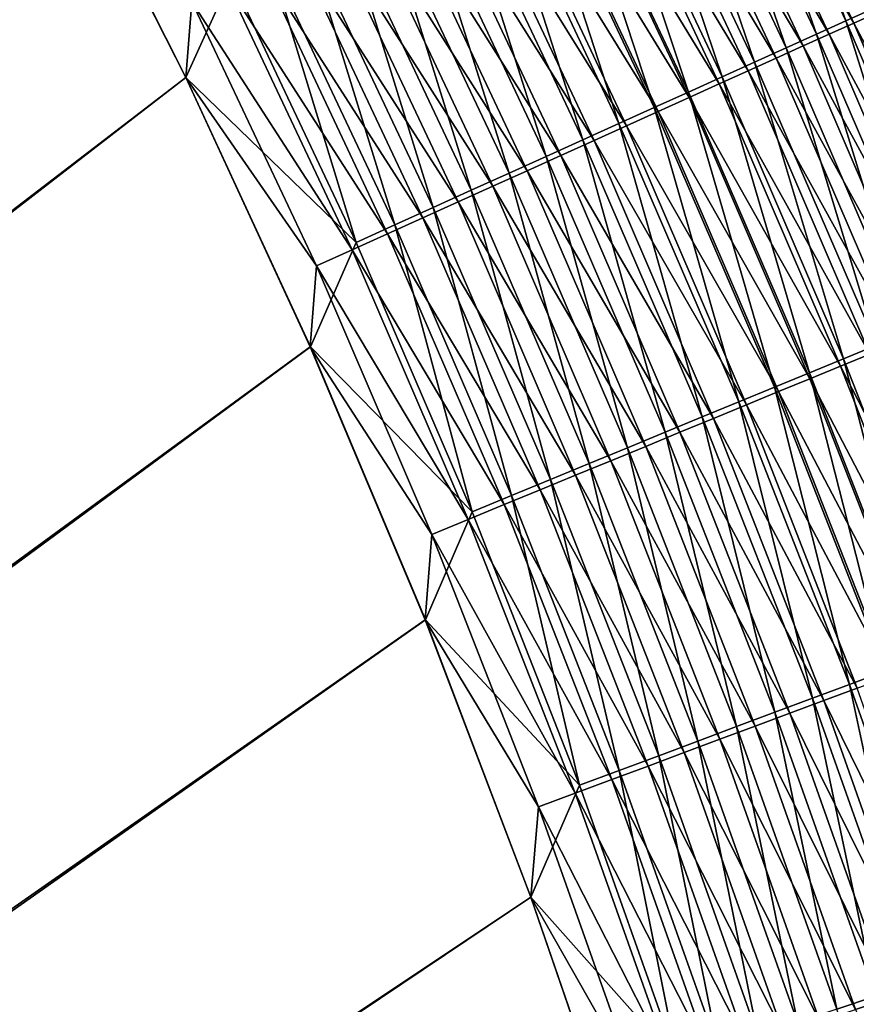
# Model space of a CAD drawing. Header units: metres. Extents: x 0 to 1400, y -1400 to 0.
# Tile 300 of 342: x 1189 to 1223, y -381 to -340. Entities that reach past the tile are written whole.
import ezdxf

# ---------------------------------------------------------------- set-up
doc = ezdxf.new("R2010")
doc.units = ezdxf.units.M

msp = doc.modelspace()

# ---------------------------------------------------------------- linework, layer by layer
at = {"layer": 'None'}
for points in [[(1190.089233, -331.830353, -500.477753), (1184.196899, -321.140778, -500.477753), (759.270203, -676.616821, -500.477753)], [(1184.194092, -321.143036, -503.477753), (1190.089966, -331.832489, -503.477753), (762.366577, -676.864197, -503.477753)], [(1222.765381, -340.390106, -493.551422), (1217.299438, -328.79068, -493.544525), (1218.4375, -328.227936, -492.330475)], [(1222.765381, -340.390106, -493.551422), (1218.4375, -328.227936, -492.330475), (1223.921875, -339.866882, -492.338165)], [(1221.558716, -340.935974, -494.704376), (1216.112061, -329.377808, -494.698242), (1217.299438, -328.79068, -493.544525)], [(1223.093872, -340.483337, -489.050018), (1217.622314, -328.855988, -489.042358), (1216.620972, -329.350464, -490.213684)], [(1221.558716, -340.935974, -494.704376), (1217.299438, -328.79068, -493.544525), (1222.765381, -340.390106, -493.551422)], [(1224.061279, -340.046265, -487.82901), (1217.622314, -328.855988, -489.042358), (1223.093872, -340.483337, -489.050018)], [(1220.304688, -341.503326, -495.794861), (1214.87793, -329.988037, -495.789459), (1216.112061, -329.377808, -494.698242)], [(1215.572266, -329.868378, -491.331909), (1222.076294, -340.943054, -490.220612), (1216.620972, -329.350464, -490.213684)], [(1220.304688, -341.503326, -495.794861), (1216.112061, -329.377808, -494.698242), (1221.558716, -340.935974, -494.704376)], [(1216.620972, -329.350464, -490.213684), (1222.076294, -340.943054, -490.220612), (1223.093872, -340.483337, -489.050018)], [(1219.005981, -342.090881, -496.820862), (1213.599854, -330.620056, -496.816162), (1214.87793, -329.988037, -495.789459)], [(1221.01062, -341.424561, -491.338104), (1215.572266, -329.868378, -491.331909), (1214.478027, -330.408752, -492.394562)], [(1219.005981, -342.090881, -496.820862), (1214.87793, -329.988037, -495.789459), (1220.304688, -341.503326, -495.794861)], [(1222.076294, -340.943054, -490.220612), (1215.572266, -329.868378, -491.331909), (1221.01062, -341.424561, -491.338104)], [(1217.665283, -342.697418, -497.780304), (1212.280518, -331.272461, -497.776245), (1213.599854, -330.620056, -496.816162)], [(1219.898682, -341.92691, -492.400085), (1214.478027, -330.408752, -492.394562), (1213.340698, -330.970398, -493.399628)], [(1217.665283, -342.697418, -497.780304), (1213.599854, -330.620056, -496.816162), (1219.005981, -342.090881, -496.820862)], [(1221.01062, -341.424561, -491.338104), (1214.478027, -330.408752, -492.394562), (1219.898682, -341.92691, -492.400085)], [(1218.743042, -342.449005, -493.40448), (1213.340698, -330.970398, -493.399628), (1212.162842, -331.552032, -494.345215)], [(1219.898682, -341.92691, -492.400085), (1213.340698, -330.970398, -493.399628), (1218.743042, -342.449005, -493.40448)], [(1212.280518, -331.272461, -497.776245), (1216.285522, -343.321625, -498.671204), (1210.922607, -331.943909, -498.667755)], [(1217.546265, -342.989716, -494.349426), (1212.162842, -331.552032, -494.345215), (1210.947021, -332.152466, -495.229462)], [(1218.743042, -342.449005, -493.40448), (1212.162842, -331.552032, -494.345215), (1217.546265, -342.989716, -494.349426)], [(1216.285522, -343.321625, -498.671204), (1212.280518, -331.272461, -497.776245), (1217.665283, -342.697418, -497.780304)], [(1195.596069, -342.724152, -500.477753), (1190.089233, -331.830353, -500.477753), (759.270203, -676.616821, -500.477753)], [(762.366577, -676.864197, -503.477753), (1190.089966, -331.832489, -503.477753), (1195.600342, -342.725983, -503.477753)], [(1195.596069, -342.724152, -500.477753), (1195.845215, -339.610321, -500.44101), (1190.089233, -331.830353, -500.477753)], [(1195.600342, -342.725983, -503.477753), (1190.089966, -331.832489, -503.477753), (1197.459717, -338.601074, -503.315552)], [(1214.869385, -343.962311, -499.491455), (1209.528809, -332.633118, -499.488586), (1210.922607, -331.943909, -498.667755)], [(1210.922607, -331.943909, -498.667755), (1216.285522, -343.321625, -498.671204), (1214.869385, -343.962311, -499.491455)], [(1216.310791, -343.547852, -495.233063), (1210.947021, -332.152466, -495.229462), (1209.695679, -332.770447, -496.050476)], [(1217.546265, -342.989716, -494.349426), (1210.947021, -332.152466, -495.229462), (1216.310791, -343.547852, -495.233063)], [(1209.528809, -332.633118, -499.488586), (1213.419678, -344.618195, -500.239044), (1208.102051, -333.338654, -500.236725)], [(1215.039307, -344.122284, -496.053528), (1209.695679, -332.770447, -496.050476), (1208.411255, -333.404724, -496.806366)], [(1213.419678, -344.618195, -500.239044), (1209.528809, -332.633118, -499.488586), (1214.869385, -343.962311, -499.491455)], [(1216.310791, -343.547852, -495.233063), (1209.695679, -332.770447, -496.050476), (1215.039307, -344.122284, -496.053528)], [(1208.102051, -333.338654, -500.236725), (1211.939087, -345.288025, -500.911957), (1206.644775, -334.059235, -500.910095)], [(1213.734375, -344.711853, -496.808899), (1208.411255, -333.404724, -496.806366), (1207.096436, -334.054047, -497.49527)], [(1208.102051, -333.338654, -500.236725), (1213.419678, -344.618195, -500.239044), (1211.939087, -345.288025, -500.911957)], [(1215.039307, -344.122284, -496.053528), (1208.411255, -333.404724, -496.806366), (1213.734375, -344.711853, -496.808899)], [(1206.644775, -334.059235, -500.910095), (1210.430664, -345.97049, -501.508362), (1205.160156, -334.793365, -501.506927)], [(1212.398438, -345.315399, -497.497314), (1207.096436, -334.054047, -497.49527), (1205.75354, -334.717194, -498.115295)], [(1206.644775, -334.059235, -500.910095), (1211.939087, -345.288025, -500.911957), (1210.430664, -345.97049, -501.508362)], [(1213.734375, -344.711853, -496.808899), (1207.096436, -334.054047, -497.49527), (1212.398438, -345.315399, -497.497314)], [(1208.898071, -346.663818, -502.027344), (1203.651733, -335.539246, -502.026276), (1205.160156, -334.793365, -501.506927)], [(1211.03418, -345.931793, -498.116913), (1205.75354, -334.717194, -498.115295), (1204.385498, -335.392822, -498.664795)], [(1205.160156, -334.793365, -501.506927), (1210.430664, -345.97049, -501.508362), (1208.898071, -346.663818, -502.027344)], [(1212.398438, -345.315399, -497.497314), (1205.75354, -334.717194, -498.115295), (1211.03418, -345.931793, -498.116913)], [(1203.651733, -335.539246, -502.026276), (1207.345459, -347.366211, -502.468262), (1202.123535, -336.294891, -502.467499)], [(1209.644165, -346.559784, -498.666016), (1204.385498, -335.392822, -498.664795), (1202.995483, -336.079224, -499.142883)], [(1207.345459, -347.366211, -502.468262), (1203.651733, -335.539246, -502.026276), (1208.898071, -346.663818, -502.027344)], [(1211.03418, -345.931793, -498.116913), (1204.385498, -335.392822, -498.664795), (1209.644165, -346.559784, -498.666016)], [(1202.123535, -336.294891, -502.467499), (1205.776855, -348.075897, -502.830383), (1200.57959, -337.05838, -502.829926)], [(1208.231934, -347.197784, -499.143799), (1202.995483, -336.079224, -499.142883), (1201.587402, -336.774628, -499.549011)], [(1202.123535, -336.294891, -502.467499), (1207.345459, -347.366211, -502.468262), (1205.776855, -348.075897, -502.830383)], [(1209.644165, -346.559784, -498.666016), (1202.995483, -336.079224, -499.142883), (1208.231934, -347.197784, -499.143799)], [(1206.80127, -347.844147, -499.549652), (1201.587402, -336.774628, -499.549011), (1200.164551, -337.477203, -499.882507)], [(1208.231934, -347.197784, -499.143799), (1201.587402, -336.774628, -499.549011), (1206.80127, -347.844147, -499.549652)], [(1200.57959, -337.05838, -502.829926), (1204.196045, -348.791077, -503.113098), (1199.023682, -337.827759, -503.112823)], [(1200.57959, -337.05838, -502.829926), (1205.776855, -348.075897, -502.830383), (1204.196045, -348.791077, -503.113098)], [(1205.355835, -348.497162, -499.882904), (1200.164551, -337.477203, -499.882507), (1198.730957, -338.185242, -500.142761)], [(1206.80127, -347.844147, -499.549652), (1200.164551, -337.477203, -499.882507), (1205.355835, -348.497162, -499.882904)], [(1202.607178, -349.509888, -503.315674), (1197.459717, -338.601074, -503.315552), (1199.023682, -337.827759, -503.112823)], [(1199.023682, -337.827759, -503.112823), (1204.196045, -348.791077, -503.113098), (1202.607178, -349.509888, -503.315674)], [(1203.899292, -349.155243, -500.142975), (1198.730957, -338.185242, -500.142761), (1197.289917, -338.896851, -500.329132)], [(1205.355835, -348.497162, -499.882904), (1198.730957, -338.185242, -500.142761), (1203.899292, -349.155243, -500.142975)], [(1202.607178, -349.509888, -503.315674), (1195.600342, -342.725983, -503.477753), (1197.459717, -338.601074, -503.315552)], [(1202.435303, -349.81665, -500.329224), (1197.289917, -338.896851, -500.329132), (1195.845215, -339.610321, -500.44101)], [(1203.899292, -349.155243, -500.142975), (1197.289917, -338.896851, -500.329132), (1202.435303, -349.81665, -500.329224)], [(1200.967529, -350.479767, -500.44101), (1195.845215, -339.610321, -500.44101), (1195.596069, -342.724152, -500.477753)], [(1195.845215, -339.610321, -500.44101), (1200.967529, -350.479767, -500.44101), (1202.435303, -349.81665, -500.329224)], [(1227.835693, -352.172791, -493.558228), (1222.765381, -340.390106, -493.551422), (1223.921875, -339.866882, -492.338165)], [(1229.149536, -351.889343, -487.837433), (1224.061279, -340.046265, -487.82901), (1223.093872, -340.483337, -489.050018)], [(1226.611572, -352.67746, -494.710419), (1221.558716, -340.935974, -494.704376), (1222.765381, -340.390106, -493.551422)], [(1222.076294, -340.943054, -490.220612), (1228.167969, -352.293396, -489.057709), (1223.093872, -340.483337, -489.050018)], [(1226.611572, -352.67746, -494.710419), (1222.765381, -340.390106, -493.551422), (1227.835693, -352.172791, -493.558228)], [(1223.093872, -340.483337, -489.050018), (1228.167969, -352.293396, -489.057709), (1229.149536, -351.889343, -487.837433)], [(1225.339355, -353.201935, -495.800201), (1220.304688, -341.503326, -495.794861), (1221.558716, -340.935974, -494.704376)], [(1227.13562, -352.718384, -490.227509), (1222.076294, -340.943054, -490.220612), (1221.01062, -341.424561, -491.338104)], [(1225.339355, -353.201935, -495.800201), (1221.558716, -340.935974, -494.704376), (1226.611572, -352.67746, -494.710419)], [(1228.167969, -352.293396, -489.057709), (1222.076294, -340.943054, -490.220612), (1227.13562, -352.718384, -490.227509)], [(1224.021851, -353.745056, -496.82547), (1219.005981, -342.090881, -496.820862), (1220.304688, -341.503326, -495.794861)], [(1226.054321, -353.163483, -491.344299), (1221.01062, -341.424561, -491.338104), (1219.898682, -341.92691, -492.400085)], [(1224.021851, -353.745056, -496.82547), (1220.304688, -341.503326, -495.794861), (1225.339355, -353.201935, -495.800201)], [(1227.13562, -352.718384, -490.227509), (1221.01062, -341.424561, -491.338104), (1226.054321, -353.163483, -491.344299)], [(1222.661865, -354.305725, -497.784271), (1217.665283, -342.697418, -497.780304), (1219.005981, -342.090881, -496.820862)], [(1224.92627, -353.627838, -492.405548), (1219.898682, -341.92691, -492.400085), (1218.743042, -342.449005, -493.40448)], [(1222.661865, -354.305725, -497.784271), (1219.005981, -342.090881, -496.820862), (1224.021851, -353.745056, -496.82547)], [(1226.054321, -353.163483, -491.344299), (1219.898682, -341.92691, -492.400085), (1224.92627, -353.627838, -492.405548)], [(1223.754028, -354.110413, -493.409271), (1218.743042, -342.449005, -493.40448), (1217.546265, -342.989716, -494.349426)], [(1224.92627, -353.627838, -492.405548), (1218.743042, -342.449005, -493.40448), (1223.754028, -354.110413, -493.409271)], [(759.270203, -676.616821, -500.477753), (1200.717407, -353.805603, -500.477753), (1195.596069, -342.724152, -500.477753)], [(1195.600342, -342.725983, -503.477753), (1200.7229, -353.80661, -503.477753), (762.366577, -676.864197, -503.477753)], [(1200.717407, -353.805603, -500.477753), (1200.967529, -350.479767, -500.44101), (1195.596069, -342.724152, -500.477753)], [(1200.7229, -353.80661, -503.477753), (1195.600342, -342.725983, -503.477753), (1202.607178, -349.509888, -503.315674)], [(1221.262207, -354.882721, -498.67453), (1216.285522, -343.321625, -498.671204), (1217.665283, -342.697418, -497.780304)], [(1221.262207, -354.882721, -498.67453), (1217.665283, -342.697418, -497.780304), (1222.661865, -354.305725, -497.784271)], [(1216.285522, -343.321625, -498.671204), (1219.825684, -355.474945, -499.494232), (1214.869385, -343.962311, -499.491455)], [(1219.825684, -355.474945, -499.494232), (1216.285522, -343.321625, -498.671204), (1221.262207, -354.882721, -498.67453)], [(1222.539917, -354.610199, -494.353607), (1217.546265, -342.989716, -494.349426), (1216.310791, -343.547852, -495.233063)], [(1223.754028, -354.110413, -493.409271), (1217.546265, -342.989716, -494.349426), (1222.539917, -354.610199, -494.353607)], [(1221.286743, -355.126068, -495.236633), (1216.310791, -343.547852, -495.233063), (1215.039307, -344.122284, -496.053528)], [(1222.539917, -354.610199, -494.353607), (1216.310791, -343.547852, -495.233063), (1221.286743, -355.126068, -495.236633)], [(1218.355103, -356.081177, -500.241302), (1213.419678, -344.618195, -500.239044), (1214.869385, -343.962311, -499.491455)], [(1219.996948, -355.656982, -496.056549), (1215.039307, -344.122284, -496.053528), (1213.734375, -344.711853, -496.808899)], [(1214.869385, -343.962311, -499.491455), (1219.825684, -355.474945, -499.494232), (1218.355103, -356.081177, -500.241302)], [(1221.286743, -355.126068, -495.236633), (1215.039307, -344.122284, -496.053528), (1219.996948, -355.656982, -496.056549)], [(1213.419678, -344.618195, -500.239044), (1216.853271, -356.700317, -500.913727), (1211.939087, -345.288025, -500.911957)], [(1218.673218, -356.201904, -496.811401), (1213.734375, -344.711853, -496.808899), (1212.398438, -345.315399, -497.497314)], [(1216.853271, -356.700317, -500.913727), (1213.419678, -344.618195, -500.239044), (1218.355103, -356.081177, -500.241302)], [(1219.996948, -355.656982, -496.056549), (1213.734375, -344.711853, -496.808899), (1218.673218, -356.201904, -496.811401)], [(1211.939087, -345.288025, -500.911957), (1215.323242, -357.331085, -501.509705), (1210.430664, -345.97049, -501.508362)], [(1217.318115, -356.759705, -497.499359), (1212.398438, -345.315399, -497.497314), (1211.03418, -345.931793, -498.116913)], [(1211.939087, -345.288025, -500.911957), (1216.853271, -356.700317, -500.913727), (1215.323242, -357.331085, -501.509705)], [(1218.673218, -356.201904, -496.811401), (1212.398438, -345.315399, -497.497314), (1217.318115, -356.759705, -497.499359)], [(1210.430664, -345.97049, -501.508362), (1213.768799, -357.971924, -502.02832), (1208.898071, -346.663818, -502.027344)], [(1215.934326, -357.329376, -498.11853), (1211.03418, -345.931793, -498.116913), (1209.644165, -346.559784, -498.666016)], [(1210.430664, -345.97049, -501.508362), (1215.323242, -357.331085, -501.509705), (1213.768799, -357.971924, -502.02832)], [(1217.318115, -356.759705, -497.499359), (1211.03418, -345.931793, -498.116913), (1215.934326, -357.329376, -498.11853)], [(1214.524414, -357.90976, -498.667236), (1209.644165, -346.559784, -498.666016), (1208.231934, -347.197784, -499.143799)], [(1215.934326, -357.329376, -498.11853), (1209.644165, -346.559784, -498.666016), (1214.524414, -357.90976, -498.667236)], [(1212.19397, -358.621155, -502.468933), (1207.345459, -347.366211, -502.468262), (1208.898071, -346.663818, -502.027344)], [(1208.898071, -346.663818, -502.027344), (1213.768799, -357.971924, -502.02832), (1212.19397, -358.621155, -502.468933)], [(1207.345459, -347.366211, -502.468262), (1210.602783, -359.2771, -502.830811), (1205.776855, -348.075897, -502.830383)], [(1213.092041, -358.49939, -499.144684), (1208.231934, -347.197784, -499.143799), (1206.80127, -347.844147, -499.549652)], [(1210.602783, -359.2771, -502.830811), (1207.345459, -347.366211, -502.468262), (1212.19397, -358.621155, -502.468933)], [(1214.524414, -357.90976, -498.667236), (1208.231934, -347.197784, -499.143799), (1213.092041, -358.49939, -499.144684)], [(1205.776855, -348.075897, -502.830383), (1208.99939, -359.93808, -503.113312), (1204.196045, -348.791077, -503.113098)], [(1211.640869, -359.096741, -499.550232), (1206.80127, -347.844147, -499.549652), (1205.355835, -348.497162, -499.882904)], [(1205.776855, -348.075897, -502.830383), (1210.602783, -359.2771, -502.830811), (1208.99939, -359.93808, -503.113312)], [(1213.092041, -358.49939, -499.144684), (1206.80127, -347.844147, -499.549652), (1211.640869, -359.096741, -499.550232)], [(1210.174805, -359.700256, -499.88327), (1205.355835, -348.497162, -499.882904), (1203.899292, -349.155243, -500.142975)], [(1211.640869, -359.096741, -499.550232), (1205.355835, -348.497162, -499.882904), (1210.174805, -359.700256, -499.88327)], [(1204.196045, -348.791077, -503.113098), (1207.387817, -360.602478, -503.315765), (1202.607178, -349.509888, -503.315674)], [(1204.196045, -348.791077, -503.113098), (1208.99939, -359.93808, -503.113312), (1207.387817, -360.602478, -503.315765)], [(1208.697388, -360.308411, -500.143158), (1203.899292, -349.155243, -500.142975), (1202.435303, -349.81665, -500.329224)], [(1210.174805, -359.700256, -499.88327), (1203.899292, -349.155243, -500.142975), (1208.697388, -360.308411, -500.143158)], [(1207.387817, -360.602478, -503.315765), (1200.7229, -353.80661, -503.477753), (1202.607178, -349.509888, -503.315674)], [(1200.967529, -350.479767, -500.44101), (1207.212524, -360.919678, -500.329285), (1202.435303, -349.81665, -500.329224)], [(1202.435303, -349.81665, -500.329224), (1207.212524, -360.919678, -500.329285), (1208.697388, -360.308411, -500.143158)], [(1205.723755, -361.532501, -500.44104), (1200.967529, -350.479767, -500.44101), (1200.717407, -353.805603, -500.477753)], [(1207.212524, -360.919678, -500.329285), (1200.967529, -350.479767, -500.44101), (1205.723755, -361.532501, -500.44104)], [(1205.453003, -365.058044, -500.477753), (1200.717407, -353.805603, -500.477753), (759.270203, -676.616821, -500.477753)], [(1200.7229, -353.80661, -503.477753), (1205.455811, -365.057617, -503.477753), (762.366577, -676.864197, -503.477753)], [(1205.453003, -365.058044, -500.477753), (1205.723755, -361.532501, -500.44104), (1200.717407, -353.805603, -500.477753)], [(1205.455811, -365.057617, -503.477753), (1200.7229, -353.80661, -503.477753), (1207.387817, -360.602478, -503.315765)], [(1227.271851, -366.081299, -497.788116), (1222.661865, -354.305725, -497.784271), (1224.021851, -353.745056, -496.82547)], [(1225.854248, -366.611237, -498.677765), (1221.262207, -354.882721, -498.67453), (1222.661865, -354.305725, -497.784271)], [(1228.37561, -365.938293, -493.414032), (1223.754028, -354.110413, -493.409271), (1222.539917, -354.610199, -494.353607)], [(1225.854248, -366.611237, -498.677765), (1222.661865, -354.305725, -497.784271), (1227.271851, -366.081299, -497.788116)], [(1227.145874, -366.397247, -494.357697), (1222.539917, -354.610199, -494.353607), (1221.286743, -355.126068, -495.236633)], [(1228.37561, -365.938293, -493.414032), (1222.539917, -354.610199, -494.353607), (1227.145874, -366.397247, -494.357697)], [(1224.399414, -367.155151, -499.496887), (1219.825684, -355.474945, -499.494232), (1221.262207, -354.882721, -498.67453)], [(1224.399414, -367.155151, -499.496887), (1221.262207, -354.882721, -498.67453), (1225.854248, -366.611237, -498.677765)], [(1219.825684, -355.474945, -499.494232), (1222.909912, -367.711914, -500.243439), (1218.355103, -356.081177, -500.241302)], [(1222.909912, -367.711914, -500.243439), (1219.825684, -355.474945, -499.494232), (1224.399414, -367.155151, -499.496887)], [(1225.876587, -366.871002, -495.240143), (1221.286743, -355.126068, -495.236633), (1219.996948, -355.656982, -496.056549)], [(1227.145874, -366.397247, -494.357697), (1221.286743, -355.126068, -495.236633), (1225.876587, -366.871002, -495.240143)], [(1224.570313, -367.358582, -496.059479), (1219.996948, -355.656982, -496.056549), (1218.673218, -356.201904, -496.811401)], [(1225.876587, -366.871002, -495.240143), (1219.996948, -355.656982, -496.056549), (1224.570313, -367.358582, -496.059479)], [(1221.388916, -368.280518, -500.915405), (1216.853271, -356.700317, -500.913727), (1218.355103, -356.081177, -500.241302)], [(1223.229614, -367.858948, -496.813843), (1218.673218, -356.201904, -496.811401), (1217.318115, -356.759705, -497.499359)], [(1218.355103, -356.081177, -500.241302), (1222.909912, -367.711914, -500.243439), (1221.388916, -368.280518, -500.915405)], [(1224.570313, -367.358582, -496.059479), (1218.673218, -356.201904, -496.811401), (1223.229614, -367.858948, -496.813843)], [(1216.853271, -356.700317, -500.913727), (1219.839355, -368.859833, -501.510986), (1215.323242, -357.331085, -501.509705)], [(1219.839355, -368.859833, -501.510986), (1216.853271, -356.700317, -500.913727), (1221.388916, -368.280518, -500.915405)], [(1221.857178, -368.371216, -497.501312), (1217.318115, -356.759705, -497.499359), (1215.934326, -357.329376, -498.11853)], [(1223.229614, -367.858948, -496.813843), (1217.318115, -356.759705, -497.499359), (1221.857178, -368.371216, -497.501312)], [(1215.323242, -357.331085, -501.509705), (1218.265015, -369.448334, -502.029266), (1213.768799, -357.971924, -502.02832)], [(1220.455688, -368.894318, -498.120056), (1215.934326, -357.329376, -498.11853), (1214.524414, -357.90976, -498.667236)], [(1215.323242, -357.331085, -501.509705), (1219.839355, -368.859833, -501.510986), (1218.265015, -369.448334, -502.029266)], [(1221.857178, -368.371216, -497.501312), (1215.934326, -357.329376, -498.11853), (1220.455688, -368.894318, -498.120056)], [(1219.02771, -369.427277, -498.668396), (1214.524414, -357.90976, -498.667236), (1213.092041, -358.49939, -499.144684)], [(1220.455688, -368.894318, -498.120056), (1214.524414, -357.90976, -498.667236), (1219.02771, -369.427277, -498.668396)], [(1213.768799, -357.971924, -502.02832), (1216.670044, -370.044586, -502.469543), (1212.19397, -358.621155, -502.468933)], [(1213.768799, -357.971924, -502.02832), (1218.265015, -369.448334, -502.029266), (1216.670044, -370.044586, -502.469543)], [(1215.058594, -370.646973, -502.831207), (1210.602783, -359.2771, -502.830811), (1212.19397, -358.621155, -502.468933)], [(1217.577148, -369.968689, -499.145538), (1213.092041, -358.49939, -499.144684), (1211.640869, -359.096741, -499.550232)], [(1212.19397, -358.621155, -502.468933), (1216.670044, -370.044586, -502.469543), (1215.058594, -370.646973, -502.831207)], [(1219.02771, -369.427277, -498.668396), (1213.092041, -358.49939, -499.144684), (1217.577148, -369.968689, -499.145538)], [(1216.107544, -370.517212, -499.550812), (1211.640869, -359.096741, -499.550232), (1210.174805, -359.700256, -499.88327)], [(1217.577148, -369.968689, -499.145538), (1211.640869, -359.096741, -499.550232), (1216.107544, -370.517212, -499.550812)], [(1210.602783, -359.2771, -502.830811), (1213.434814, -371.253998, -503.113525), (1208.99939, -359.93808, -503.113312)], [(1213.434814, -371.253998, -503.113525), (1210.602783, -359.2771, -502.830811), (1215.058594, -370.646973, -502.831207)], [(1208.99939, -359.93808, -503.113312), (1211.802734, -371.864105, -503.315826), (1207.387817, -360.602478, -503.315765)], [(1214.622803, -371.071381, -499.883636), (1210.174805, -359.700256, -499.88327), (1208.697388, -360.308411, -500.143158)], [(1208.99939, -359.93808, -503.113312), (1213.434814, -371.253998, -503.113525), (1211.802734, -371.864105, -503.315826)], [(1216.107544, -370.517212, -499.550812), (1210.174805, -359.700256, -499.88327), (1214.622803, -371.071381, -499.883636)], [(1207.212524, -360.919678, -500.329285), (1213.126587, -371.629822, -500.143341), (1208.697388, -360.308411, -500.143158)], [(1208.697388, -360.308411, -500.143158), (1213.126587, -371.629822, -500.143341), (1214.622803, -371.071381, -499.883636)], [(1211.802734, -371.864105, -503.315826), (1205.455811, -365.057617, -503.477753), (1207.387817, -360.602478, -503.315765)], [(1211.622803, -372.191101, -500.329376), (1207.212524, -360.919678, -500.329285), (1205.723755, -361.532501, -500.44104)], [(1213.126587, -371.629822, -500.143341), (1207.212524, -360.919678, -500.329285), (1211.622803, -372.191101, -500.329376)], [(1210.115112, -372.753815, -500.44104), (1205.723755, -361.532501, -500.44104), (1205.453003, -365.058044, -500.477753)], [(1211.622803, -372.191101, -500.329376), (1205.723755, -361.532501, -500.44104), (1210.115112, -372.753815, -500.44104)], [(1209.802612, -376.464935, -500.477753), (1205.453003, -365.058044, -500.477753), (759.270203, -676.616821, -500.477753)], [(762.366577, -676.864197, -503.477753), (1205.455811, -365.057617, -503.477753), (1209.801758, -376.46347, -503.477753)], [(1209.802612, -376.464935, -500.477753), (1210.115112, -372.753815, -500.44104), (1205.453003, -365.058044, -500.477753)], [(1209.801758, -376.46347, -503.477753), (1205.455811, -365.057617, -503.477753), (1211.802734, -371.864105, -503.315826)], [(1227.085693, -379.49472, -500.245483), (1222.909912, -367.711914, -500.243439), (1224.399414, -367.155151, -499.496887)], [(1222.909912, -367.711914, -500.243439), (1225.547485, -380.013123, -500.917023), (1221.388916, -368.280518, -500.915405)], [(1227.405273, -379.667175, -496.816193), (1223.229614, -367.858948, -496.813843), (1221.857178, -368.371216, -497.501312)], [(1225.547485, -380.013123, -500.917023), (1222.909912, -367.711914, -500.243439), (1227.085693, -379.49472, -500.245483)], [(1223.980225, -380.54126, -501.512177), (1219.839355, -368.859833, -501.510986), (1221.388916, -368.280518, -500.915405)], [(1226.017334, -380.134125, -497.503235), (1221.857178, -368.371216, -497.501312), (1220.455688, -368.894318, -498.120056)], [(1221.388916, -368.280518, -500.915405), (1225.547485, -380.013123, -500.917023), (1223.980225, -380.54126, -501.512177)], [(1227.405273, -379.667175, -496.816193), (1221.857178, -368.371216, -497.501312), (1226.017334, -380.134125, -497.503235)], [(1219.839355, -368.859833, -501.510986), (1222.388062, -381.077789, -502.030121), (1218.265015, -369.448334, -502.029266)], [(1224.599854, -380.610962, -498.121552), (1220.455688, -368.894318, -498.120056), (1219.02771, -369.427277, -498.668396)], [(1222.388062, -381.077789, -502.030121), (1219.839355, -368.859833, -501.510986), (1223.980225, -380.54126, -501.512177)], [(1226.017334, -380.134125, -497.503235), (1220.455688, -368.894318, -498.120056), (1224.599854, -380.610962, -498.121552)], [(1218.265015, -369.448334, -502.029266), (1220.775146, -381.621338, -502.470123), (1216.670044, -370.044586, -502.469543)], [(1223.155762, -381.096771, -498.669525), (1219.02771, -369.427277, -498.668396), (1217.577148, -369.968689, -499.145538)], [(1218.265015, -369.448334, -502.029266), (1222.388062, -381.077789, -502.030121), (1220.775146, -381.621338, -502.470123)], [(1224.599854, -380.610962, -498.121552), (1219.02771, -369.427277, -498.668396), (1223.155762, -381.096771, -498.669525)], [(1216.670044, -370.044586, -502.469543), (1219.145508, -382.170502, -502.831543), (1215.058594, -370.646973, -502.831207)], [(1221.688721, -381.590302, -499.146362), (1217.577148, -369.968689, -499.145538), (1216.107544, -370.517212, -499.550812)], [(1216.670044, -370.044586, -502.469543), (1220.775146, -381.621338, -502.470123), (1219.145508, -382.170502, -502.831543)], [(1223.155762, -381.096771, -498.669525), (1217.577148, -369.968689, -499.145538), (1221.688721, -381.590302, -499.146362)], [(1220.202515, -382.090271, -499.551361), (1216.107544, -370.517212, -499.550812), (1214.622803, -371.071381, -499.883636)], [(1221.688721, -381.590302, -499.146362), (1216.107544, -370.517212, -499.550812), (1220.202515, -382.090271, -499.551361)], [(1217.503296, -382.723907, -503.113678), (1213.434814, -371.253998, -503.113525), (1215.058594, -370.646973, -502.831207)], [(1215.058594, -370.646973, -502.831207), (1219.145508, -382.170502, -502.831543), (1217.503296, -382.723907, -503.113678)], [(1213.434814, -371.253998, -503.113525), (1215.852783, -383.280121, -503.315887), (1211.802734, -371.864105, -503.315826)], [(1213.126587, -371.629822, -500.143341), (1218.70105, -382.595398, -499.883972), (1214.622803, -371.071381, -499.883636)], [(1215.852783, -383.280121, -503.315887), (1213.434814, -371.253998, -503.113525), (1217.503296, -382.723907, -503.113678)], [(1214.622803, -371.071381, -499.883636), (1218.70105, -382.595398, -499.883972), (1220.202515, -382.090271, -499.551361)], [(1217.187866, -383.104431, -500.143524), (1213.126587, -371.629822, -500.143341), (1211.622803, -372.191101, -500.329376)], [(1218.70105, -382.595398, -499.883972), (1213.126587, -371.629822, -500.143341), (1217.187866, -383.104431, -500.143524)], [(1215.852783, -383.280121, -503.315887), (1209.801758, -376.46347, -503.477753), (1211.802734, -371.864105, -503.315826)], [(1215.667114, -383.616028, -500.329407), (1211.622803, -372.191101, -500.329376), (1210.115112, -372.753815, -500.44104)], [(1217.187866, -383.104431, -500.143524), (1211.622803, -372.191101, -500.329376), (1215.667114, -383.616028, -500.329407)], [(1214.142456, -384.128967, -500.44104), (1210.115112, -372.753815, -500.44104), (1209.802612, -376.464935, -500.477753)], [(1215.667114, -383.616028, -500.329407), (1210.115112, -372.753815, -500.44104), (1214.142456, -384.128967, -500.44104)], [(759.270203, -676.616821, -500.477753), (1213.767578, -388.010193, -500.477753), (1209.802612, -376.464935, -500.477753)], [(1209.801758, -376.46347, -503.477753), (1213.765259, -388.009064, -503.477753), (762.366577, -676.864197, -503.477753)], [(1213.765259, -388.009064, -503.477753), (1209.801758, -376.46347, -503.477753), (1215.852783, -383.280121, -503.315887)], [(1213.767578, -388.010193, -500.477753), (1214.142456, -384.128967, -500.44104), (1209.802612, -376.464935, -500.477753)], [(1226.139526, -392.844971, -502.030914), (1222.388062, -381.077789, -502.030121), (1223.980225, -380.54126, -501.512177)], [(1228.368408, -392.463684, -498.122986), (1224.599854, -380.610962, -498.121552), (1223.155762, -381.096771, -498.669525)]]:
    msp.add_3dface(points, dxfattribs=at)

doc.saveas('drawing.dxf')
